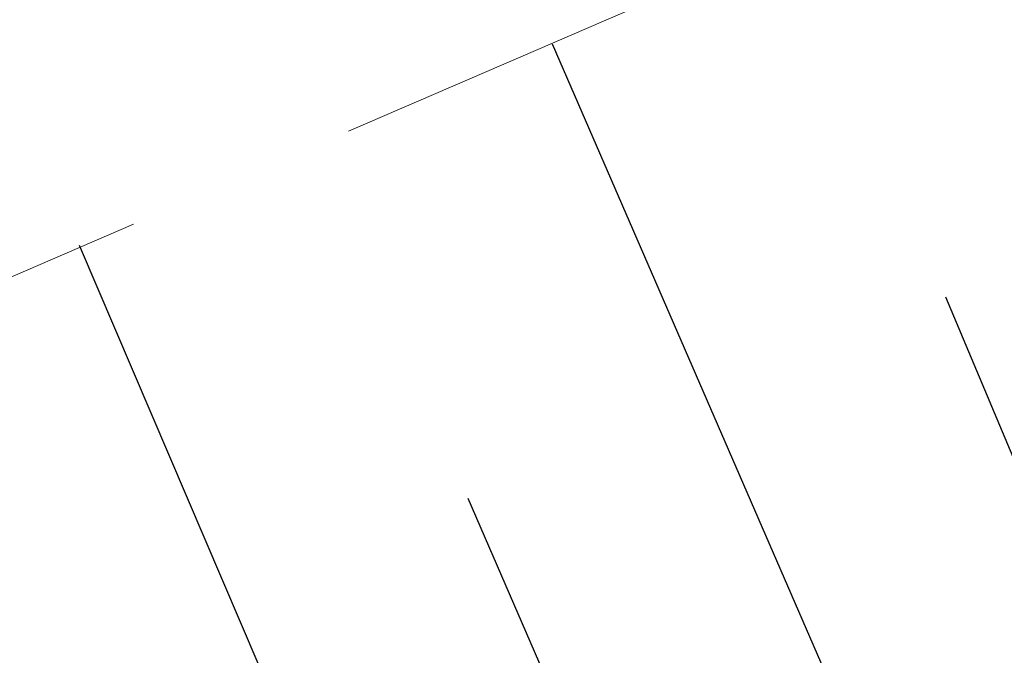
# Model space of a CAD drawing. Header units: metres. Extents: x 7523615 to 7533948, y 5492686 to 5502120.
# Tile 538 of 656: x 7531239.57 to 7531241.68, y 5499081.54 to 5499082.9. Entities that reach past the tile are written whole.
import ezdxf

# ---------------------------------------------------------------- set-up
doc = ezdxf.new("R2010")
doc.units = ezdxf.units.M
doc.linetypes.add('1.0_0.5', pattern=[1.5, 1, -0.5])

msp = doc.modelspace()

# ---------------------------------------------------------------- linework, layer by layer
at = {"layer": '000 Inne (niezydentyfikowane)', "color": 7, "linetype": 'CONTINUOUS', "lineweight": 25, "flags": 128}
for points in [[(7531241.37, 5499081.33), (7531240.71, 5499082.85)], [(7531240.35, 5499080.9), (7531239.7, 5499082.42)], [(7531241.87, 5499081.55), (7531241.55, 5499082.31)], [(7531240.86, 5499081.12), (7531240.53, 5499081.88)]]:
    msp.add_lwpolyline(points, dxfattribs=at)
at = {"layer": 'skarpa nieumocniona', "color": 7, "linetype": '1.0_0.5', "lineweight": 18, "flags": 128}
msp.add_lwpolyline([(7531096.86, 5498998.94), (7531096.17, 5499000.14), (7531132.43, 5499025.99), (7531177.74, 5499054.09), (7531208.27, 5499068.84), (7531243.9, 5499084.23), (7531288.75, 5499106.77), (7531330.31, 5499137.62), (7531363.99, 5499165.3), (7531403.39, 5499198.23), (7531426, 5499213.98), (7531477.8, 5499243.06), (7531506.76, 5499258.69), (7531507.93, 5499256.79), (7531504.04, 5499254.54), (7531472.49, 5499237.11), (7531448.55, 5499223.73), (7531427.2, 5499212.72), (7531404.87, 5499196.56), (7531364.93, 5499163.96), (7531331.88, 5499136.62), (7531289.13, 5499105.38), (7531245.01, 5499082.9), (7531210.16, 5499067.92), (7531178.38, 5499053.18), (7531133.03, 5499024.54)], close=True, dxfattribs=at)
msp.add_lwpolyline([(7531096.86, 5498998.94), (7531096.17, 5499000.14), (7531132.43, 5499025.99), (7531177.74, 5499054.09), (7531208.27, 5499068.84), (7531243.9, 5499084.23), (7531288.75, 5499106.77), (7531330.31, 5499137.62), (7531363.99, 5499165.3), (7531403.39, 5499198.23), (7531426, 5499213.98), (7531477.8, 5499243.06), (7531506.76, 5499258.69), (7531507.93, 5499256.79), (7531504.04, 5499254.54), (7531472.49, 5499237.11), (7531448.55, 5499223.73), (7531427.2, 5499212.72), (7531404.87, 5499196.56), (7531364.93, 5499163.96), (7531331.88, 5499136.62), (7531289.13, 5499105.38), (7531245.01, 5499082.9), (7531210.16, 5499067.92), (7531178.38, 5499053.18), (7531133.03, 5499024.54)], close=True, dxfattribs=at)

doc.saveas('drawing.dxf')
